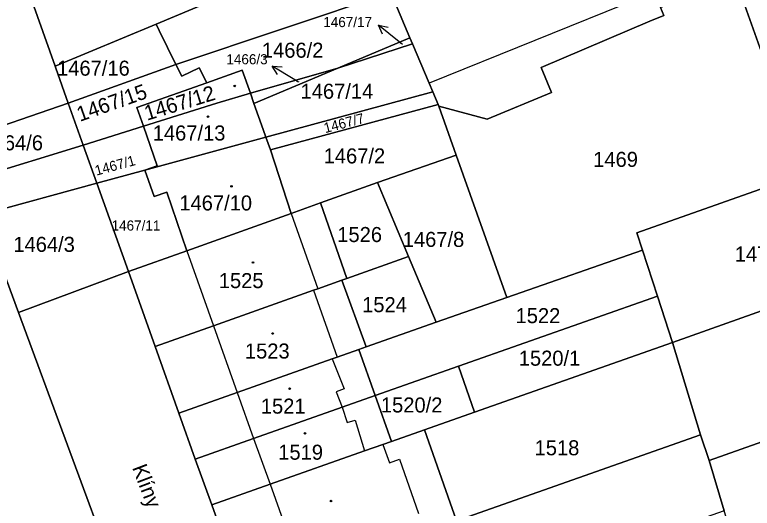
# Model space of a CAD drawing. Extents: x -596233 to -595156, y -1161235 to -1159375.
# Drawn here: x -596003.7 to -595920.4, y -1160837.9 to -1160782.1 of the extents above; entities that cross this region are included whole.
import ezdxf

# ---------------------------------------------------------------- set-up
doc = ezdxf.new("R2010")
doc.units = 0
for name, color, linetype in [('KN_CAR_KR', 7, 'Continuous'), ('KN_KULTURY', 7, 'Continuous'), ('KN_PARC_CIS_POM', 7, 'Continuous'), ('KN_PARC_CIS_POZ', 7, 'Continuous'), ('KN_PARC_CIS_STAV', 7, 'Continuous'), ('KN_PARC_PLOCHA', 7, 'Continuous'), ('KN_ULICE', 7, 'Continuous'), ('PARC_C_SIPKA', 7, 'Continuous'), ('parcely_l', 7, 'Continuous')]:
    doc.layers.add(name, color=color, linetype=linetype)

msp = doc.modelspace()

# ---------------------------------------------------------------- linework, layer by layer
at = {"layer": 'KN_CAR_KR'}
for points in [[(-595933.04, -1160780.12), (-595956.91, -1160789.82)], [(-595972.49, -1160804.53), (-595969.5, -1160813.05)], [(-595984.31, -1160808.75), (-595981.28, -1160817.24)], [(-595969.97, -1160813.22), (-595967.31, -1160820.79)], [(-595981.28, -1160817.24), (-595978.6, -1160824.79)], [(-595967.87, -1160820.99), (-595966.53, -1160824.35)], [(-595978.6, -1160824.79), (-595976.75, -1160829.97)], [(-595966.53, -1160824.35), (-595967.42, -1160824.71)], [(-595967.42, -1160824.71), (-595966.73, -1160826.43)], [(-595966.73, -1160826.43), (-595966.19, -1160828.19)], [(-595966.19, -1160828.19), (-595965.29, -1160827.92)], [(-595965.29, -1160827.92), (-595964.23, -1160831.39)], [(-595976.75, -1160829.97), (-595974.89, -1160835.15)], [(-595962.13, -1160830.65), (-595961.4, -1160832.73)], [(-595961.4, -1160832.73), (-595960.26, -1160832.33)], [(-595960.26, -1160832.33), (-595958.11, -1160838.47)], [(-595974.89, -1160835.15), (-595971.23, -1160845.42)]]:
    msp.add_lwpolyline(points, dxfattribs=at)
at = {"layer": 'KN_KULTURY'}
for centre, radius in [((-595978.89, -1160790.12), 0.09), ((-595978.89, -1160790.12), 0.0398), ((-595981.9, -1160793.59), 0.09), ((-595981.9, -1160793.59), 0.0398), ((-595979.25, -1160801.47), 0.09), ((-595979.25, -1160801.47), 0.0398), ((-595976.83, -1160810.08), 0.09), ((-595976.83, -1160810.08), 0.0398), ((-595974.59, -1160818.11), 0.09), ((-595974.59, -1160818.11), 0.0398), ((-595972.68, -1160824.35), 0.09), ((-595972.68, -1160824.35), 0.0398), ((-595970.94, -1160829.4), 0.09), ((-595970.94, -1160829.4), 0.0398), ((-595968, -1160837.05), 0.09), ((-595968, -1160837.05), 0.0398)]:
    msp.add_circle(centre, radius, dxfattribs=at)
at = {"layer": 'KN_PARC_PLOCHA'}
for points in [[(-596054.16, -1160678.25), (-596024.66, -1160758.02), (-596007.43, -1160804.66), (-596003.34, -1160815.75), (-595992.26, -1160845.74), (-595979.65, -1160880.67), (-595981.13, -1160891.54)], [(-596035.19, -1160686.89), (-596033.24, -1160692.36), (-596031.22, -1160698.07), (-596029.22, -1160703.69), (-596026.4, -1160711.36), (-596023.34, -1160719.69), (-596020.75, -1160727.09), (-596020.23, -1160728.57), (-596016.95, -1160737.91), (-596014.43, -1160745.1), (-596012.03, -1160751.93), (-596009.7, -1160758.58), (-596003.17, -1160776.63), (-595999.19, -1160787.88), (-595999.11, -1160788.12), (-595997.7, -1160792.08), (-596009.52, -1160796.15), (-596008.07, -1160800.51), (-595996, -1160796.83), (-595994.47, -1160801.13), (-596007.43, -1160804.66), (-596024.66, -1160758.02), (-596054.16, -1160678.25)]]:
    msp.add_lwpolyline(points, dxfattribs=at)
for points in [[(-595894.08, -1160743.94), (-595902.13, -1160747.3), (-595905.89, -1160748.88), (-595928.33, -1160758.26), (-595930.16, -1160759.02), (-595963.6, -1160772.99), (-595987.78, -1160783.14), (-595999.19, -1160787.88), (-596003.17, -1160776.63), (-595987.14, -1160769.98), (-595980.69, -1160767.3), (-595972.05, -1160763.65), (-595965.67, -1160760.96), (-595959.18, -1160758.21), (-595950.88, -1160754.71), (-595942.47, -1160751.16), (-595936.19, -1160748.5), (-595929.52, -1160745.69), (-595917.96, -1160740.8), (-595910.79, -1160737.77), (-595904.82, -1160735.24), (-595898.29, -1160732.48)], [(-595928.18, -1160763.8), (-595932.8, -1160765.68), (-595930.91, -1160770.07), (-595926.37, -1160768.17), (-595922.94, -1160776.43), (-595922.36, -1160777.82), (-595930.77, -1160781.24), (-595930.39, -1160782.15), (-595931.96, -1160782.79), (-595944.25, -1160788.04), (-595943.1, -1160790.87), (-595950.36, -1160793.88), (-595955.81, -1160792.41), (-595955.9, -1160792.2), (-595956.5, -1160790.8), (-595956.91, -1160789.82), (-595958.79, -1160785.37), (-595959.09, -1160784.67), (-595960.79, -1160780.65), (-595961.21, -1160779.5), (-595963.6, -1160772.99), (-595930.16, -1160759.02)], [(-595878.69, -1160787.34), (-595888.12, -1160790.71), (-595892.86, -1160792.4), (-595910.85, -1160798.74), (-595914.46, -1160800.01), (-595922.36, -1160777.82), (-595912.93, -1160774.48), (-595913.26, -1160773.54), (-595901.67, -1160769.22), (-595895.16, -1160767.01), (-595886.89, -1160764.21), (-595886.56, -1160765.15)], [(-595961.21, -1160779.5), (-595985.53, -1160787.7), (-595987.44, -1160783.84), (-595987.78, -1160783.14), (-595963.6, -1160772.99)], [(-595914.46, -1160800.01), (-595933.44, -1160806.72), (-595932.81, -1160808.67), (-595948.13, -1160814.03), (-595953.85, -1160797.94), (-595955.81, -1160792.41), (-595950.36, -1160793.88), (-595943.1, -1160790.87), (-595944.25, -1160788.04), (-595931.96, -1160782.79), (-595930.39, -1160782.15), (-595930.77, -1160781.24), (-595922.36, -1160777.82)], [(-595959.09, -1160784.67), (-595967.22, -1160788.1), (-595977.12, -1160790.95), (-595978.04, -1160788.34), (-595982.05, -1160789.76), (-595982.89, -1160788.06), (-595984.87, -1160789.03), (-595985.53, -1160787.7), (-595961.21, -1160779.5), (-595960.79, -1160780.65)], [(-595985.53, -1160787.7), (-595997.7, -1160792.08), (-595999.11, -1160788.12), (-595999.19, -1160787.88), (-595987.78, -1160783.14), (-595987.44, -1160783.84)], [(-595958.79, -1160785.37), (-595967.22, -1160788.1), (-595959.09, -1160784.67)], [(-595956.5, -1160790.8), (-595975.36, -1160795.93), (-595975.67, -1160795.04), (-595976.71, -1160792.1), (-595967.22, -1160788.1), (-595958.79, -1160785.37), (-595956.91, -1160789.82)], [(-595982.05, -1160789.76), (-595989.95, -1160792.54), (-595989.21, -1160794.68), (-595996, -1160796.83), (-595997.7, -1160792.08), (-595985.53, -1160787.7), (-595984.87, -1160789.03), (-595982.89, -1160788.06)], [(-595976.71, -1160792.1), (-595977.12, -1160790.95), (-595967.22, -1160788.1)], [(-595977.12, -1160790.95), (-595980.92, -1160792.05), (-595989.21, -1160794.68), (-595989.95, -1160792.54), (-595982.05, -1160789.76), (-595978.04, -1160788.34)], [(-595976.71, -1160792.1), (-595975.67, -1160795.04), (-595975.36, -1160795.93), (-595989.03, -1160799.65), (-595987.64, -1160799.17), (-595989.21, -1160794.68), (-595980.92, -1160792.05), (-595977.12, -1160790.95)], [(-595955.9, -1160792.2), (-595974.86, -1160797.36), (-595975.36, -1160795.93), (-595956.5, -1160790.8)], [(-595996, -1160796.83), (-596008.07, -1160800.51), (-596009.52, -1160796.15), (-595997.7, -1160792.08)], [(-595955.81, -1160792.41), (-595953.85, -1160797.94), (-595962.74, -1160801.04), (-595969.19, -1160803.35), (-595972.49, -1160804.53), (-595974.86, -1160797.36), (-595955.9, -1160792.2)], [(-595989.03, -1160799.65), (-595994.47, -1160801.13), (-595996, -1160796.83), (-595989.21, -1160794.68), (-595987.64, -1160799.17)], [(-595974.86, -1160797.36), (-595972.49, -1160804.53), (-595984.31, -1160808.75), (-595986.57, -1160802.12), (-595988, -1160802.61), (-595989.03, -1160799.65), (-595975.36, -1160795.93)], [(-595948.13, -1160814.03), (-595956.11, -1160816.82), (-595959.23, -1160809.4), (-595962.74, -1160801.04), (-595953.85, -1160797.94)], [(-595906.45, -1160810.96), (-595929.42, -1160819.11), (-595931.11, -1160813.89), (-595932.81, -1160808.67), (-595933.44, -1160806.72), (-595914.46, -1160800.01), (-595910.85, -1160798.74), (-595908.18, -1160806.15)], [(-595984.31, -1160808.75), (-595990.9, -1160811.11), (-595994.47, -1160801.13), (-595989.03, -1160799.65), (-595988, -1160802.61), (-595986.57, -1160802.12)], [(-595990.9, -1160811.11), (-596003.34, -1160815.75), (-596007.43, -1160804.66), (-595994.47, -1160801.13)], [(-595959.23, -1160809.4), (-595966.2, -1160811.88), (-595969.19, -1160803.35), (-595962.74, -1160801.04)], [(-595966.2, -1160811.88), (-595966.77, -1160812.08), (-595969.5, -1160813.05), (-595969.97, -1160813.22), (-595981.28, -1160817.24), (-595987.88, -1160819.58), (-595990.9, -1160811.11), (-595984.31, -1160808.75), (-595972.49, -1160804.53), (-595969.19, -1160803.35)], [(-595888.15, -1160819.29), (-595898.15, -1160822.84), (-595925.28, -1160832.48), (-595926.26, -1160829.58), (-595929.42, -1160819.11), (-595906.45, -1160810.96), (-595895.85, -1160807.19), (-595895.04, -1160809.24), (-595892.04, -1160808.18), (-595890.39, -1160812.28)], [(-595931.11, -1160813.89), (-595953.61, -1160821.81), (-595963.01, -1160825.12), (-595964.86, -1160819.92), (-595964.02, -1160819.62), (-595956.11, -1160816.82), (-595948.13, -1160814.03), (-595932.81, -1160808.67)], [(-595956.11, -1160816.82), (-595964.02, -1160819.62), (-595966.77, -1160812.08), (-595966.2, -1160811.88), (-595959.23, -1160809.4)], [(-595987.88, -1160819.58), (-595985.19, -1160827.12), (-595983.34, -1160832.3), (-595981.49, -1160837.48), (-595977.83, -1160847.75), (-595974.8, -1160856.22), (-595972.05, -1160863.95), (-595969.65, -1160870.68), (-595968.71, -1160873.32), (-595964.37, -1160885.47), (-595963.23, -1160886.99), (-595961.43, -1160887.52), (-595977.13, -1160887.66), (-595979.65, -1160880.67), (-595992.26, -1160845.74), (-596003.34, -1160815.75), (-595990.9, -1160811.11)], [(-595964.02, -1160819.62), (-595964.86, -1160819.92), (-595967.31, -1160820.79), (-595967.87, -1160820.99), (-595978.6, -1160824.79), (-595985.19, -1160827.12), (-595987.88, -1160819.58), (-595981.28, -1160817.24), (-595969.97, -1160813.22), (-595969.5, -1160813.05), (-595966.77, -1160812.08)], [(-595929.42, -1160819.11), (-595951.8, -1160827.01), (-595953.61, -1160821.81), (-595931.11, -1160813.89)], [(-595926.26, -1160829.58), (-595953.84, -1160839.3), (-595957.44, -1160829), (-595951.8, -1160827.01), (-595929.42, -1160819.11)], [(-595963.01, -1160825.12), (-595966.73, -1160826.43), (-595976.75, -1160829.97), (-595983.34, -1160832.3), (-595985.19, -1160827.12), (-595978.6, -1160824.79), (-595967.87, -1160820.99), (-595967.31, -1160820.79), (-595964.86, -1160819.92)], [(-595951.8, -1160827.01), (-595957.44, -1160829), (-595961.17, -1160830.31), (-595963.01, -1160825.12), (-595953.61, -1160821.81)], [(-595893.33, -1160836.12), (-595912.38, -1160842.89), (-595919.7, -1160845.48), (-595921.1, -1160845.99), (-595923.56, -1160838.17), (-595925.28, -1160832.48), (-595898.15, -1160822.84)], [(-595961.17, -1160830.31), (-595962.13, -1160830.65), (-595964.23, -1160831.39), (-595974.89, -1160835.15), (-595981.49, -1160837.48), (-595983.34, -1160832.3), (-595976.75, -1160829.97), (-595966.73, -1160826.43), (-595963.01, -1160825.12)], [(-595953.84, -1160839.3), (-595955.67, -1160839.94), (-595958.51, -1160840.94), (-595959.63, -1160841.34), (-595971.23, -1160845.42), (-595977.83, -1160847.75), (-595981.49, -1160837.48), (-595974.89, -1160835.15), (-595964.23, -1160831.39), (-595962.13, -1160830.65), (-595961.17, -1160830.31), (-595957.44, -1160829)], [(-595925.28, -1160832.48), (-595923.56, -1160838.17), (-595952.62, -1160848.41), (-595955.67, -1160839.94), (-595953.84, -1160839.3), (-595926.26, -1160829.58)]]:
    msp.add_lwpolyline(points, close=True, dxfattribs=at)
at = {"layer": 'PARC_C_SIPKA'}
for points in [[(-595962.1814, -1160784.2552), (-595962.6467, -1160783.2386), (-595961.5542, -1160783.4763)], [(-595959.93, -1160785.43), (-595960.31, -1160785.12), (-595962.6467, -1160783.2386)], [(-595974.0471, -1160788.8232), (-595974.6394, -1160787.875), (-595973.5254, -1160787.9701)], [(-595971.68, -1160789.68), (-595972.08, -1160789.44), (-595974.6394, -1160787.875)]]:
    msp.add_lwpolyline(points, dxfattribs=at)
at = {"layer": 'parcely_l'}
for points in [[(-595987.78, -1160783.14), (-595963.6, -1160772.99)], [(-596003.17, -1160776.63), (-595999.19, -1160787.88)], [(-595955.81, -1160792.41), (-595950.36, -1160793.88), (-595943.1, -1160790.87), (-595944.25, -1160788.04), (-595931.96, -1160782.79), (-595930.39, -1160782.15), (-595930.77, -1160781.24), (-595922.36, -1160777.82)], [(-595922.36, -1160777.82), (-595914.46, -1160800.01)], [(-595961.21, -1160779.5), (-595985.53, -1160787.7)], [(-595961.21, -1160779.5), (-595960.79, -1160780.65), (-595959.09, -1160784.67)], [(-595999.19, -1160787.88), (-595987.78, -1160783.14)], [(-595985.53, -1160787.7), (-595987.44, -1160783.84), (-595987.78, -1160783.14)], [(-595967.22, -1160788.1), (-595959.09, -1160784.67)], [(-595959.09, -1160784.67), (-595958.79, -1160785.37)], [(-595958.79, -1160785.37), (-595967.22, -1160788.1)], [(-595956.5, -1160790.8), (-595956.91, -1160789.82), (-595958.79, -1160785.37)], [(-595997.7, -1160792.08), (-595999.11, -1160788.12), (-595999.19, -1160787.88)], [(-595985.53, -1160787.7), (-595997.7, -1160792.08)], [(-595985.53, -1160787.7), (-595984.87, -1160789.03), (-595982.89, -1160788.06), (-595982.05, -1160789.76)], [(-595967.22, -1160788.1), (-595977.12, -1160790.95)], [(-595976.71, -1160792.1), (-595967.22, -1160788.1)], [(-595977.12, -1160790.95), (-595978.04, -1160788.34), (-595982.05, -1160789.76)], [(-595982.05, -1160789.76), (-595989.95, -1160792.54), (-595989.21, -1160794.68)], [(-595989.21, -1160794.68), (-595980.92, -1160792.05), (-595977.12, -1160790.95)], [(-595977.12, -1160790.95), (-595976.71, -1160792.1)], [(-595975.36, -1160795.93), (-595956.5, -1160790.8)], [(-595956.5, -1160790.8), (-595955.9, -1160792.2)], [(-595996, -1160796.83), (-596008.07, -1160800.51), (-596009.52, -1160796.15), (-595997.7, -1160792.08)], [(-595997.7, -1160792.08), (-595996, -1160796.83)], [(-595976.71, -1160792.1), (-595975.67, -1160795.04), (-595975.36, -1160795.93)], [(-595974.86, -1160797.36), (-595955.9, -1160792.2)], [(-595955.9, -1160792.2), (-595955.81, -1160792.41)], [(-595953.85, -1160797.94), (-595955.81, -1160792.41)], [(-595996, -1160796.83), (-595989.21, -1160794.68)], [(-595989.21, -1160794.68), (-595987.64, -1160799.17), (-595989.03, -1160799.65)], [(-595975.36, -1160795.93), (-595989.03, -1160799.65)], [(-595974.86, -1160797.36), (-595975.36, -1160795.93)], [(-595994.47, -1160801.13), (-595996, -1160796.83)], [(-595972.49, -1160804.53), (-595974.86, -1160797.36)], [(-595953.85, -1160797.94), (-595962.74, -1160801.04)], [(-595948.13, -1160814.03), (-595953.85, -1160797.94)], [(-595989.03, -1160799.65), (-595994.47, -1160801.13)], [(-595989.03, -1160799.65), (-595988, -1160802.61), (-595986.57, -1160802.12), (-595984.31, -1160808.75)], [(-595914.46, -1160800.01), (-595933.44, -1160806.72), (-595932.81, -1160808.67)], [(-596007.43, -1160804.66), (-595994.47, -1160801.13)], [(-595994.47, -1160801.13), (-595990.9, -1160811.11)], [(-595969.19, -1160803.35), (-595962.74, -1160801.04)], [(-595962.74, -1160801.04), (-595959.23, -1160809.4)], [(-595969.19, -1160803.35), (-595972.49, -1160804.53)], [(-595966.2, -1160811.88), (-595969.19, -1160803.35)], [(-596003.34, -1160815.75), (-596007.43, -1160804.66)], [(-595984.31, -1160808.75), (-595972.49, -1160804.53)], [(-595990.9, -1160811.11), (-595984.31, -1160808.75)], [(-595932.81, -1160808.67), (-595948.13, -1160814.03)], [(-595932.81, -1160808.67), (-595931.11, -1160813.89)], [(-595959.23, -1160809.4), (-595966.2, -1160811.88)], [(-595959.23, -1160809.4), (-595956.11, -1160816.82)], [(-596003.34, -1160815.75), (-595990.9, -1160811.11)], [(-595990.9, -1160811.11), (-595987.88, -1160819.58)], [(-595929.42, -1160819.11), (-595906.45, -1160810.96)], [(-595987.88, -1160819.58), (-595981.28, -1160817.24), (-595969.97, -1160813.22), (-595969.5, -1160813.05), (-595966.77, -1160812.08)], [(-595966.2, -1160811.88), (-595966.77, -1160812.08)], [(-595966.77, -1160812.08), (-595964.02, -1160819.62)], [(-595953.61, -1160821.81), (-595931.11, -1160813.89)], [(-595931.11, -1160813.89), (-595929.42, -1160819.11)], [(-595956.11, -1160816.82), (-595948.13, -1160814.03)], [(-595979.65, -1160880.67), (-595992.26, -1160845.74), (-596003.34, -1160815.75)], [(-595964.02, -1160819.62), (-595956.11, -1160816.82)], [(-595987.88, -1160819.58), (-595985.19, -1160827.12)], [(-595964.02, -1160819.62), (-595964.86, -1160819.92)], [(-595951.8, -1160827.01), (-595929.42, -1160819.11)], [(-595926.26, -1160829.58), (-595929.42, -1160819.11)], [(-595964.86, -1160819.92), (-595967.31, -1160820.79), (-595967.87, -1160820.99), (-595978.6, -1160824.79), (-595985.19, -1160827.12)], [(-595963.01, -1160825.12), (-595964.86, -1160819.92)], [(-595963.01, -1160825.12), (-595953.61, -1160821.81)], [(-595951.8, -1160827.01), (-595953.61, -1160821.81)], [(-595898.15, -1160822.84), (-595925.28, -1160832.48)], [(-595983.34, -1160832.3), (-595976.75, -1160829.97), (-595966.73, -1160826.43), (-595963.01, -1160825.12)], [(-595963.01, -1160825.12), (-595961.17, -1160830.31)], [(-595985.19, -1160827.12), (-595983.34, -1160832.3)], [(-595957.44, -1160829), (-595951.8, -1160827.01)], [(-595957.44, -1160829), (-595961.17, -1160830.31)], [(-595953.84, -1160839.3), (-595957.44, -1160829)], [(-595926.26, -1160829.58), (-595953.84, -1160839.3)], [(-595925.28, -1160832.48), (-595926.26, -1160829.58)], [(-595961.17, -1160830.31), (-595962.13, -1160830.65), (-595964.23, -1160831.39), (-595974.89, -1160835.15), (-595981.49, -1160837.48)], [(-595983.34, -1160832.3), (-595981.49, -1160837.48)], [(-595923.56, -1160838.17), (-595925.28, -1160832.48)], [(-595981.49, -1160837.48), (-595977.83, -1160847.75)]]:
    msp.add_lwpolyline(points, dxfattribs=at)

# ---------------------------------------------------------------- texts
at = {"layer": 'KN_PARC_CIS_POM'}
for s, p in [('1467/17', (-595960.2633, -1160785.43)), ('1466/3', (-595971.9633, -1160789.68))]:
    msp.add_text(s, height=0.1, dxfattribs=at).set_placement(p)
at = {"layer": 'KN_PARC_CIS_POZ'}
for s, height, p in [('1467/17', 1.14, (-595968.88, -1160783.47)), ('1466/2', 1.7, (-595975.8166, -1160786.93)), ('1467/16', 1.7, (-595998.9666, -1160788.96)), ('1466/3', 1.14, (-595979.83, -1160787.67)), ('1467/14', 1.7, (-595971.4466, -1160791.57)), ('1464/6', 1.7, (-596007.5066, -1160797.4)), ('1467/2', 1.7, (-595968.8366, -1160798.88)), ('1469', 1.7, (-595938.3766, -1160799.27)), ('1467/11', 1.14, (-595992.8, -1160806.47)), ('1526', 1.7, (-595967.2966, -1160807.77)), ('1464/3', 1.7, (-596003.9066, -1160808.88)), ('1467/8', 1.7, (-595959.8966, -1160808.32)), ('1473', 1.7, (-595922.3766, -1160809.97)), ('1524', 1.7, (-595964.4866, -1160815.7)), ('1522', 1.7, (-595947.1466, -1160816.94)), ('1520/1', 1.7, (-595946.7866, -1160821.75)), ('1520/2', 1.7, (-595962.3666, -1160827.04)), ('1518', 1.7, (-595944.9966, -1160831.88))]:
    msp.add_text(s, height=height, dxfattribs=at).set_placement(p)
for s, height, rotation, p in [('1467/15', 1.7, 19.435014, (-595996.3837, -1160794.1855)), ('1467/7', 1.14, 14.733501, (-595968.6538, -1160795.4615)), ('1467/1', 1.14, 15.160199, (-595994.5176, -1160800.2647))]:
    msp.add_text(s, height=height, rotation=rotation, dxfattribs=at).set_placement(p)
at = {"layer": 'KN_PARC_CIS_STAV'}
msp.add_text('1467/12', height=1.7, rotation=17.110039, dxfattribs=at).set_placement((-595988.7958, -1160794.0572))
for s, p in [('1467/13', (-595988.1566, -1160796.29)), ('1467/10', (-595985.1466, -1160804.2)), ('1525', (-595980.6866, -1160812.98)), ('1523', (-595977.7366, -1160820.94)), ('1521', (-595975.9366, -1160827.17)), ('1519', (-595973.9666, -1160832.38))]:
    msp.add_text(s, height=1.7, dxfattribs=at).set_placement(p)
at = {"layer": 'KN_ULICE'}
msp.add_text('Klíny', height=1.7, rotation=290.823023, dxfattribs=at).set_placement((-595990.5001, -1160833.2725))

doc.saveas('drawing.dxf')
